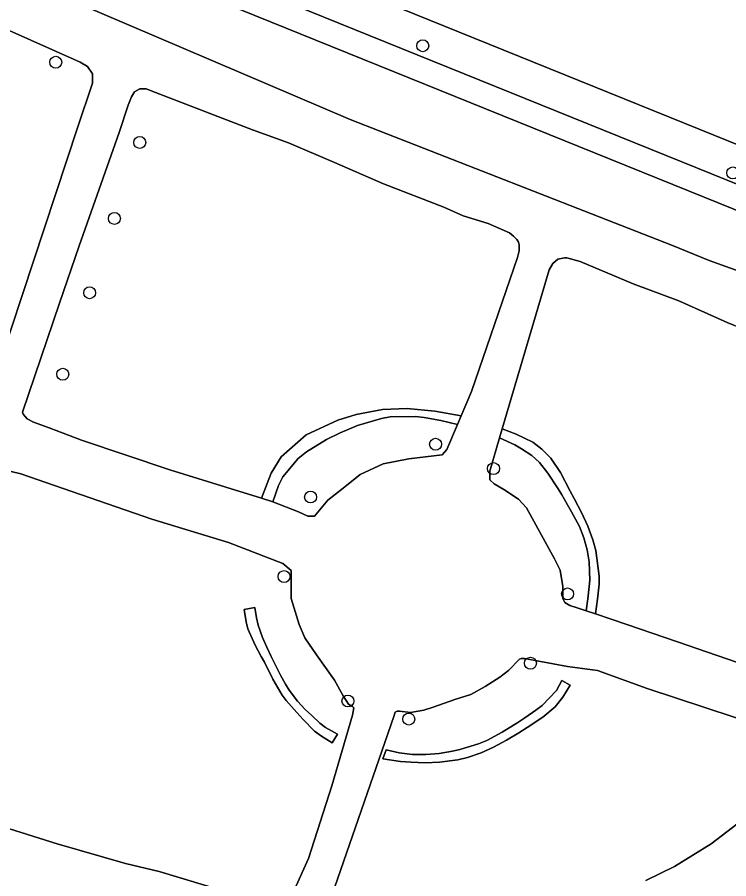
# Model space of a CAD drawing. Extents: x 163008 to 163854, y 382777 to 383982.
# Drawn here: x 163609.3 to 163667.4, y 382991.6 to 383061.9 of the extents above; entities that cross this region are included whole.
import ezdxf

# ---------------------------------------------------------------- set-up
doc = ezdxf.new("R2010")
doc.units = 0
for name, color, linetype in [('IMGEO_Boom', 7, 'Continuous'), ('IMGEO_Groenvoorziening', 7, 'Continuous'), ('IMGEO_Haag', 7, 'Continuous'), ('IMGEO_Hek', 7, 'Continuous'), ('IMGEO_Voetpad_gesloten', 7, 'Continuous')]:
    doc.layers.add(name, color=color, linetype=linetype)

msp = doc.modelspace()

# ---------------------------------------------------------------- linework, layer by layer
at = {"layer": 'IMGEO_Boom'}
for centre in [(163642.412, 383059.601), (163612.443, 383058.253), (163619.302, 383051.704), (163667.727, 383049.213), (163617.233, 383045.501), (163615.215, 383039.439), (163613.02, 383032.779), (163643.458, 383027.062), (163648.187, 383025.079), (163633.258, 383022.758), (163631.088, 383016.263), (163654.241, 383014.846), (163651.206, 383009.187), (163636.304, 383006.103), (163641.273, 383004.63)]:
    msp.add_circle(centre, 0.489, dxfattribs=at)
at = {"layer": 'IMGEO_Groenvoorziening'}
for points in [[(163548.402, 383113.844), (163537.893, 383104.199), (163535.444, 383101.951), (163672.395, 383046.546)], [(163549.078, 383113.107), (163538.918, 383103.782), (163673.52, 383049.327)], [(163673.52, 383049.327), (163538.918, 383103.782)], [(163535.444, 383101.951), (163533.814, 383100.455), (163671.636, 383044.697), (163673.119, 383044.03), (163675.855, 383042.527), (163676.469, 383042.1), (163678.419, 383040.746), (163680.783, 383038.707), (163682.026, 383037.276), (163683.551, 383038.568), (163682.233, 383040.085)], [(163672.395, 383046.546), (163535.444, 383101.951)], [(163671.636, 383044.697), (163533.814, 383100.455)], [(163613.979, 383063.189), (163636.475, 383053.592), (163662.798, 383043.291), (163665.805, 383042.067), (163668.906, 383040.963)], [(163607.002, 383031.128), (163614.212, 383052.892), (163615.436, 383056.55), (163615.436, 383057.298), (163615.039, 383057.898), (163614.452, 383058.269), (163608.409, 383060.95)], [(163668.603, 383036.457), (163667.256, 383037.019), (163663.332, 383038.764), (163659.589, 383040.154), (163655.256, 383041.983), (163654.18, 383042.291), (163653.997, 383042.291), (163653.435, 383042.17), (163653.024, 383041.831), (163652.741, 383041.306), (163648.896, 383028.316), (163650.05, 383027.892), (163651.389, 383027.225), (163652.147, 383026.661), (163652.868, 383025.921), (163653.658, 383024.755), (163654.456, 383023.239), (163654.8, 383022.583), (163655.364, 383021.499), (163655.888, 383020.374), (163656.301, 383019.25), (163656.536, 383018.399), (163656.816, 383016.301), (163656.806, 383015.637), (163656.691, 383014.422), (163656.507, 383013.208), (163659.067, 383012.351), (163663.215, 383010.939), (163673.717, 383007.302)], [(163631.707, 382990.176), (163633.085, 382993.234), (163634.979, 382999.176), (163636.673, 383004.943), (163636.796, 383005.536), (163636.673, 383005.653), (163636.343, 383005.855), (163635.913, 383006.519), (163635.219, 383007.811), (163633.737, 383009.869), (163632.777, 383011.265), (163632.319, 383012.356), (163631.665, 383014.46), (163631.665, 383016.755), (163630.987, 383017.324), (163626.549, 383019.05), (163620.295, 383020.958), (163612.334, 383023.699), (163609.603, 383024.638), (163608.8, 383024.835)], [(163672.541, 383003.228), (163660.748, 383007.132), (163656.684, 383008.584), (163654.222, 383008.921), (163650.731, 383009.574), (163650.451, 383009.574), (163650.308, 383009.513), (163649.408, 383008.599), (163648.698, 383008.044), (163647.501, 383007.285), (163646.327, 383006.639), (163645.043, 383006.221), (163643.264, 383005.588), (163642.49, 383005.343), (163641.42, 383005.173), (163640.502, 383005.274), (163640.32, 383005.274), (163640.16, 383005.18), (163640.041, 383004.836), (163634.989, 382990.228)], [(163660.628, 382991.452), (163662.976, 382992.582), (163665.956, 382994.443), (163668.527, 382996.405)], [(163606.649, 382996.291), (163612.562, 382994.446), (163618.154, 382992.842), (163620.884, 382992.187), (163626.565, 382990.471)]]:
    msp.add_lwpolyline(points, dxfattribs=at)
for points in [[(163610.62, 383028.857), (163611.909, 383028.403), (163614.543, 383027.397), (163621.756, 383024.974), (163626.329, 383023.561), (163629.24, 383022.661), (163630.048, 383024.703), (163630.847, 383026.047), (163632.88, 383027.828), (163635.488, 383029.039), (163636.987, 383029.498), (163639.119, 383029.898), (163641.147, 383029.987), (163643.402, 383029.764), (163645.541, 383029.379), (163646.379, 383031.369), (163649.837, 383041.436), (163650.145, 383042.305), (163650.289, 383042.845), (163650.289, 383043.349), (163650.217, 383043.562), (163650.087, 383043.77), (163649.831, 383044.043), (163649.484, 383044.329), (163647.75, 383045.094), (163645.712, 383045.715), (163644.121, 383046.422), (163639.209, 383048.325), (163635.205, 383050.061), (163631.458, 383051.685), (163628.516, 383052.729), (163620.595, 383055.784), (163619.816, 383056.074), (163619.306, 383056.074), (163618.879, 383055.833), (163618.631, 383055.433), (163618.369, 383054.758), (163617.634, 383052.529), (163614.36, 383043.268), (163612.749, 383038.574), (163609.74, 383029.68), (163609.777, 383029.526), (163610.107, 383029.145)], [(163645.244, 383028.673), (163645.541, 383029.379), (163643.402, 383029.764), (163641.147, 383029.987), (163639.119, 383029.898), (163636.987, 383029.498), (163635.488, 383029.039), (163632.88, 383027.828), (163630.847, 383026.047), (163630.048, 383024.703), (163629.24, 383022.661), (163630.161, 383022.376), (163630.62, 383023.692), (163630.974, 383024.414), (163632.24, 383025.913), (163632.92, 383026.455), (163634.556, 383027.446), (163635.672, 383027.986), (163637.086, 383028.594), (163639.035, 383029.181), (163639.76, 383029.295), (163641.83, 383029.325), (163642.53, 383029.245), (163643.892, 383028.993)], [(163645.244, 383028.673), (163643.892, 383028.993), (163642.53, 383029.245), (163641.83, 383029.325), (163639.76, 383029.295), (163639.035, 383029.181), (163637.086, 383028.594), (163635.672, 383027.986), (163634.556, 383027.446), (163632.92, 383026.455), (163632.24, 383025.913), (163630.974, 383024.414), (163630.62, 383023.692), (163630.161, 383022.376), (163632.278, 383021.545), (163633.018, 383021.181), (163633.565, 383021.181), (163634.654, 383022.504), (163635.902, 383023.48), (163637.314, 383024.584), (163639.178, 383025.47), (163641.277, 383025.886), (163643.998, 383026.199), (163644.385, 383026.634)], [(163648.896, 383028.316), (163648.682, 383027.591), (163649.918, 383027.005), (163650.476, 383026.699), (163651.312, 383026.138), (163651.935, 383025.574), (163652.62, 383024.707), (163653.417, 383023.496), (163653.729, 383022.982), (163654.232, 383022.117), (163654.553, 383021.551), (163655.197, 383020.34), (163655.558, 383019.428), (163655.823, 383018.455), (163655.986, 383017.456), (163656.042, 383015.964), (163656.012, 383015.445), (163655.898, 383014.451), (163655.746, 383013.463), (163656.507, 383013.208), (163656.691, 383014.422), (163656.806, 383015.637), (163656.816, 383016.301), (163656.536, 383018.399), (163656.301, 383019.25), (163655.888, 383020.374), (163655.364, 383021.499), (163654.8, 383022.583), (163654.456, 383023.239), (163653.658, 383024.755), (163652.868, 383025.921), (163652.147, 383026.661), (163651.389, 383027.225), (163650.05, 383027.892)], [(163648.682, 383027.591), (163647.875, 383024.865), (163647.875, 383024.161), (163648.252, 383023.834), (163649.021, 383023.359), (163650.237, 383022.58), (163650.871, 383021.873), (163653.164, 383017.697), (163653.625, 383016.792), (163653.846, 383015.457), (163653.846, 383014.479), (163654.007, 383014.158), (163654.409, 383013.894), (163655.029, 383013.703), (163655.746, 383013.463), (163655.898, 383014.451), (163656.012, 383015.445), (163656.042, 383015.964), (163655.986, 383017.456), (163655.823, 383018.455), (163655.558, 383019.428), (163655.197, 383020.34), (163654.553, 383021.551), (163654.232, 383022.117), (163653.729, 383022.982), (163653.417, 383023.496), (163652.62, 383024.707), (163651.935, 383025.574), (163651.312, 383026.138), (163650.476, 383026.699), (163649.918, 383027.005)], [(163635.027, 383002.692), (163634.144, 383003.232), (163633.58, 383003.648), (163632.626, 383004.608), (163632.13, 383005.172), (163631.251, 383006.157), (163630.925, 383006.577), (163630.168, 383007.89), (163629.487, 383009.279), (163629.231, 383009.746), (163628.719, 383010.651), (163628.125, 383012), (163627.986, 383012.554), (163627.825, 383013.578), (163628.704, 383013.745), (163628.843, 383012.905), (163628.98, 383012.295), (163629.324, 383011.286), (163629.67, 383010.509), (163630.047, 383009.742), (163630.263, 383009.31), (163630.806, 383008.213), (163631.209, 383007.467), (163631.501, 383006.997), (163632.193, 383006.084), (163632.824, 383005.421), (163633.36, 383004.925), (163634.017, 383004.3), (163634.465, 383003.938), (163635.444, 383003.393)], [(163635.027, 383002.692), (163635.444, 383003.393), (163634.465, 383003.938), (163634.017, 383004.3), (163633.36, 383004.925), (163632.824, 383005.421), (163632.193, 383006.084), (163631.501, 383006.997), (163631.209, 383007.467), (163630.806, 383008.213), (163630.263, 383009.31), (163630.047, 383009.742), (163629.67, 383010.509), (163629.324, 383011.286), (163628.98, 383012.295), (163628.843, 383012.905), (163628.704, 383013.745), (163627.825, 383013.578), (163627.986, 383012.554), (163628.125, 383012), (163628.719, 383010.651), (163629.231, 383009.746), (163629.487, 383009.279), (163630.168, 383007.89), (163630.925, 383006.577), (163631.251, 383006.157), (163632.13, 383005.172), (163632.626, 383004.608), (163633.58, 383003.648), (163634.144, 383003.232)], [(163654.461, 383007.406), (163653.837, 383006.414), (163653.224, 383005.635), (163652.227, 383004.772), (163650.95, 383003.936), (163650.254, 383003.503), (163649.259, 383002.905), (163648.184, 383002.324), (163647.178, 383001.868), (163646.076, 383001.483), (163645.284, 383001.288), (163643.787, 383001.099), (163642.606, 383001.067), (163641.457, 383001.097), (163640.605, 383001.169), (163639.152, 383001.391), (163639.431, 383002.111), (163640.481, 383001.864), (163641.57, 383001.732), (163642.662, 383001.727), (163643.758, 383001.829), (163644.846, 383002.018), (163645.435, 383002.152), (163646.955, 383002.606), (163647.639, 383002.884), (163648.906, 383003.555), (163650.181, 383004.358), (163650.748, 383004.726), (163651.645, 383005.342), (163652.165, 383005.744), (163653.326, 383006.969), (163653.778, 383007.774)], [(163654.461, 383007.406), (163653.778, 383007.774), (163653.326, 383006.969), (163652.165, 383005.744), (163651.645, 383005.342), (163650.748, 383004.726), (163650.181, 383004.358), (163648.906, 383003.555), (163647.639, 383002.884), (163646.955, 383002.606), (163645.435, 383002.152), (163644.846, 383002.018), (163643.758, 383001.829), (163642.662, 383001.727), (163641.57, 383001.732), (163640.481, 383001.864), (163639.431, 383002.111), (163639.152, 383001.391), (163640.605, 383001.169), (163641.457, 383001.097), (163642.606, 383001.067), (163643.787, 383001.099), (163645.284, 383001.288), (163646.076, 383001.483), (163647.178, 383001.868), (163648.184, 383002.324), (163649.259, 383002.905), (163650.254, 383003.503), (163650.95, 383003.936), (163652.227, 383004.772), (163653.224, 383005.635), (163653.837, 383006.414)]]:
    msp.add_lwpolyline(points, close=True, dxfattribs=at)
at = {"layer": 'IMGEO_Haag'}
for points in [[(163645.244, 383028.673), (163645.541, 383029.379), (163643.402, 383029.764), (163641.147, 383029.987), (163639.119, 383029.898), (163636.987, 383029.498), (163635.488, 383029.039), (163632.88, 383027.828), (163630.847, 383026.047), (163630.048, 383024.703), (163629.24, 383022.661), (163630.161, 383022.376), (163630.62, 383023.692), (163630.974, 383024.414), (163632.24, 383025.913), (163632.92, 383026.455), (163634.556, 383027.446), (163635.672, 383027.986), (163637.086, 383028.594), (163639.035, 383029.181), (163639.76, 383029.295), (163641.83, 383029.325), (163642.53, 383029.245), (163643.892, 383028.993)], [(163648.896, 383028.316), (163648.682, 383027.591), (163649.918, 383027.005), (163650.476, 383026.699), (163651.312, 383026.138), (163651.935, 383025.574), (163652.62, 383024.707), (163653.417, 383023.496), (163653.729, 383022.982), (163654.232, 383022.117), (163654.553, 383021.551), (163655.197, 383020.34), (163655.558, 383019.428), (163655.823, 383018.455), (163655.986, 383017.456), (163656.042, 383015.964), (163656.012, 383015.445), (163655.898, 383014.451), (163655.746, 383013.463), (163656.507, 383013.208), (163656.691, 383014.422), (163656.806, 383015.637), (163656.816, 383016.301), (163656.536, 383018.399), (163656.301, 383019.25), (163655.888, 383020.374), (163655.364, 383021.499), (163654.8, 383022.583), (163654.456, 383023.239), (163653.658, 383024.755), (163652.868, 383025.921), (163652.147, 383026.661), (163651.389, 383027.225), (163650.05, 383027.892)], [(163635.027, 383002.692), (163635.444, 383003.393), (163634.465, 383003.938), (163634.017, 383004.3), (163633.36, 383004.925), (163632.824, 383005.421), (163632.193, 383006.084), (163631.501, 383006.997), (163631.209, 383007.467), (163630.806, 383008.213), (163630.263, 383009.31), (163630.047, 383009.742), (163629.67, 383010.509), (163629.324, 383011.286), (163628.98, 383012.295), (163628.843, 383012.905), (163628.704, 383013.745), (163627.825, 383013.578), (163627.986, 383012.554), (163628.125, 383012), (163628.719, 383010.651), (163629.231, 383009.746), (163629.487, 383009.279), (163630.168, 383007.89), (163630.925, 383006.577), (163631.251, 383006.157), (163632.13, 383005.172), (163632.626, 383004.608), (163633.58, 383003.648), (163634.144, 383003.232)], [(163654.461, 383007.406), (163653.778, 383007.774), (163653.326, 383006.969), (163652.165, 383005.744), (163651.645, 383005.342), (163650.748, 383004.726), (163650.181, 383004.358), (163648.906, 383003.555), (163647.639, 383002.884), (163646.955, 383002.606), (163645.435, 383002.152), (163644.846, 383002.018), (163643.758, 383001.829), (163642.662, 383001.727), (163641.57, 383001.732), (163640.481, 383001.864), (163639.431, 383002.111), (163639.152, 383001.391), (163640.605, 383001.169), (163641.457, 383001.097), (163642.606, 383001.067), (163643.787, 383001.099), (163645.284, 383001.288), (163646.076, 383001.483), (163647.178, 383001.868), (163648.184, 383002.324), (163649.259, 383002.905), (163650.254, 383003.503), (163650.95, 383003.936), (163652.227, 383004.772), (163653.224, 383005.635), (163653.837, 383006.414)]]:
    msp.add_lwpolyline(points, close=True, dxfattribs=at)
at = {"layer": 'IMGEO_Hek'}
msp.add_lwpolyline([(163533.814, 383100.455), (163671.636, 383044.697), (163673.119, 383044.03), (163675.855, 383042.527), (163676.469, 383042.1)], dxfattribs=at)
at = {"layer": 'IMGEO_Voetpad_gesloten'}
for points in [[(163668.906, 383040.963), (163665.805, 383042.067), (163662.798, 383043.291), (163636.475, 383053.592), (163613.979, 383063.189)], [(163608.409, 383060.95), (163614.452, 383058.269), (163615.039, 383057.898), (163615.436, 383057.298), (163615.436, 383056.55), (163614.212, 383052.892), (163607.002, 383031.128)], [(163673.717, 383007.302), (163663.215, 383010.939), (163659.067, 383012.351), (163656.507, 383013.208), (163655.746, 383013.463), (163655.029, 383013.703), (163654.409, 383013.894), (163654.007, 383014.158), (163653.846, 383014.479), (163653.846, 383015.457), (163653.625, 383016.792), (163653.164, 383017.697), (163650.871, 383021.873), (163650.237, 383022.58), (163649.021, 383023.359), (163648.252, 383023.834), (163647.875, 383024.161), (163647.875, 383024.865), (163648.682, 383027.591), (163648.896, 383028.316), (163652.741, 383041.306), (163653.024, 383041.831), (163653.435, 383042.17), (163653.997, 383042.291), (163654.18, 383042.291), (163655.256, 383041.983), (163659.589, 383040.154), (163663.332, 383038.764), (163667.256, 383037.019), (163668.603, 383036.457)], [(163608.8, 383024.835), (163609.603, 383024.638), (163612.334, 383023.699), (163620.295, 383020.958), (163626.549, 383019.05), (163630.987, 383017.324), (163631.665, 383016.755), (163631.665, 383014.46), (163632.319, 383012.356), (163632.777, 383011.265), (163633.737, 383009.869), (163635.219, 383007.811), (163635.913, 383006.519), (163636.343, 383005.855), (163636.673, 383005.653), (163636.796, 383005.536), (163636.673, 383004.943), (163634.979, 382999.176), (163633.085, 382993.234), (163631.707, 382990.176)], [(163634.989, 382990.228), (163640.041, 383004.836), (163640.16, 383005.18), (163640.32, 383005.274), (163640.502, 383005.274), (163641.42, 383005.173), (163642.49, 383005.343), (163643.264, 383005.588), (163645.043, 383006.221), (163646.327, 383006.639), (163647.501, 383007.285), (163648.698, 383008.044), (163649.408, 383008.599), (163650.308, 383009.513), (163650.451, 383009.574), (163650.731, 383009.574), (163654.222, 383008.921), (163656.684, 383008.584), (163660.748, 383007.132), (163672.541, 383003.228)], [(163668.527, 382996.405), (163665.956, 382994.443), (163662.976, 382992.582), (163660.628, 382991.452)], [(163626.565, 382990.471), (163620.884, 382992.187), (163618.154, 382992.842), (163612.562, 382994.446), (163606.649, 382996.291)]]:
    msp.add_lwpolyline(points, dxfattribs=at)
msp.add_lwpolyline([(163645.541, 383029.379), (163645.244, 383028.673), (163644.385, 383026.634), (163643.998, 383026.199), (163641.277, 383025.886), (163639.178, 383025.47), (163637.314, 383024.584), (163635.902, 383023.48), (163634.654, 383022.504), (163633.565, 383021.181), (163633.018, 383021.181), (163632.278, 383021.545), (163630.161, 383022.376), (163629.24, 383022.661), (163626.329, 383023.561), (163621.756, 383024.974), (163614.543, 383027.397), (163611.909, 383028.403), (163610.62, 383028.857), (163610.107, 383029.145), (163609.777, 383029.526), (163609.74, 383029.68), (163612.749, 383038.574), (163614.36, 383043.268), (163617.634, 383052.529), (163618.369, 383054.758), (163618.631, 383055.433), (163618.879, 383055.833), (163619.306, 383056.074), (163619.816, 383056.074), (163620.595, 383055.784), (163628.516, 383052.729), (163631.458, 383051.685), (163635.205, 383050.061), (163639.209, 383048.325), (163644.121, 383046.422), (163645.712, 383045.715), (163647.75, 383045.094), (163649.484, 383044.329), (163649.831, 383044.043), (163650.087, 383043.77), (163650.217, 383043.562), (163650.289, 383043.349), (163650.289, 383042.845), (163650.145, 383042.305), (163649.837, 383041.436), (163646.379, 383031.369)], close=True, dxfattribs=at)

doc.saveas('drawing.dxf')
